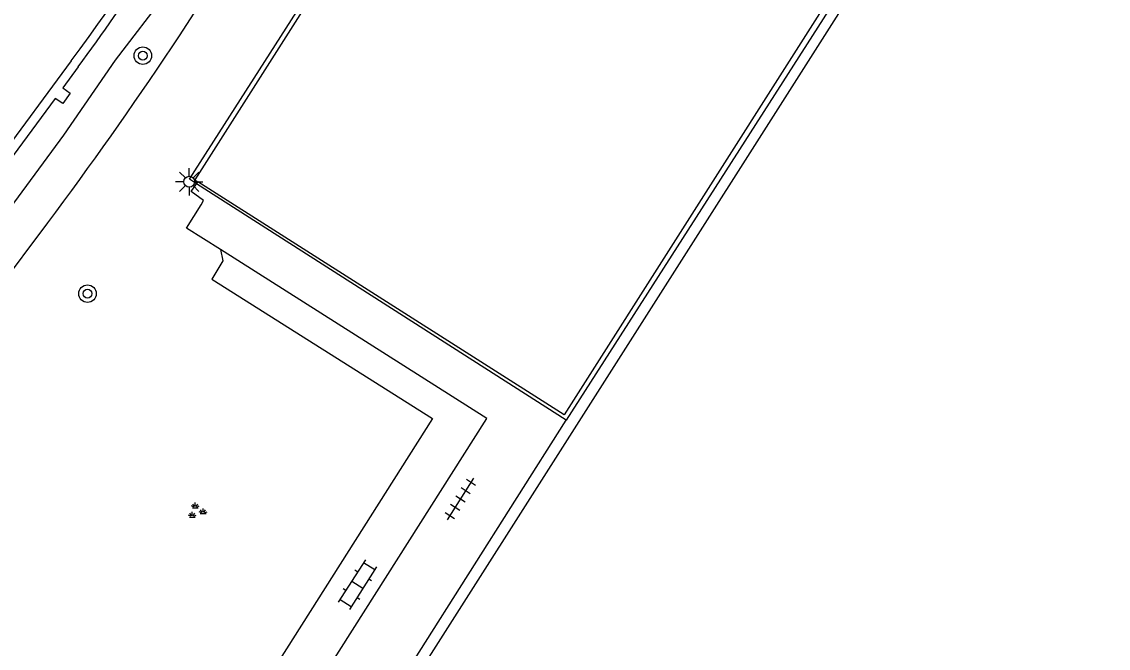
# Model space of a CAD drawing. Extents: x 136000 to 141000, y 400494 to 402006.
# Drawn here: x 138248.96 to 138298.47, y 401710.15 to 401738.69 of the extents above; entities that cross this region are included whole.
import ezdxf

# ---------------------------------------------------------------- set-up
doc = ezdxf.new("R2010")
doc.units = 0
for name, color, linetype in [('gg-afsc-hekwerk', 7, 'Continuous'), ('gg-knt-verharding', 7, 'Continuous'), ('gg-kntw-greppel-droge sloot', 7, 'Continuous'), ('gt-symb-boom', 7, 'Continuous'), ('gt-symb-groenvak', 7, 'Continuous'), ('gt-symb-klinker verharding', 7, 'Continuous'), ('gt-symb-lichtmast', 7, 'Continuous'), ('gt-symb-tegel verharding', 7, 'Continuous')]:
    doc.layers.add(name, color=color, linetype=linetype)

# ---------------------------------------------------------------- blocks, each defined once
blk = doc.blocks.new('gt0-GRVAK')
at = {"layer": 'gt-symb-groenvak'}
for p, q in [((-0.11, 0.189), (-0.228, 0.24)), ((-0.182, 0.153), (0.088, 0.153)), ((-0.091, 0.211), (-0.156, 0.322)), ((-0.047, 0.214), (-0.047, 0.393)), ((-0.004, 0.211), (0.061, 0.322)), ((0.015, 0.189), (0.133, 0.24)), ((0.262, -0.052), (0.197, 0.059)), ((0.305, -0.049), (0.305, 0.13)), ((0.349, -0.052), (0.414, 0.059)), ((-0.245, -0.228), (-0.363, -0.177)), ((-0.318, -0.264), (-0.047, -0.264)), ((-0.226, -0.206), (-0.291, -0.095)), ((-0.183, -0.203), (-0.183, -0.024)), ((-0.139, -0.206), (-0.074, -0.095)), ((-0.12, -0.228), (-0.002, -0.177)), ((0.243, -0.074), (0.125, -0.023)), ((0.17, -0.11), (0.441, -0.11)), ((0.368, -0.074), (0.486, -0.023))]:
    blk.add_line(p, q, dxfattribs=at)
blk = doc.blocks.new('gt0-KL1')
at = {"layer": 'gt-symb-klinker verharding'}
for p, q in [((-1.15, 0.3), (1.15, 0.3)), ((-1, -0.3), (-1, 0.3)), ((-0.5, 0.3), (-0.5, 0.45)), ((0, -0.3), (0, 0.3)), ((0.5, 0.3), (0.5, 0.45)), ((1, -0.3), (1, 0.3)), ((-1.15, -0.3), (1.15, -0.3)), ((-0.5, -0.45), (-0.5, -0.3)), ((0.5, -0.45), (0.5, -0.3))]:
    blk.add_line(p, q, dxfattribs=at)
blk = doc.blocks.new('gt0-TEG1')
at = {"layer": 'gt-symb-tegel verharding'}
for p, q in [((-1.125, 0), (1.125, 0)), ((-0.9, -0.25), (-0.9, 0.25)), ((-0.45, -0.25), (-0.45, 0.25)), ((0, -0.25), (0, 0.25)), ((0.45, -0.25), (0.45, 0.25)), ((0.9, -0.25), (0.9, 0.25))]:
    blk.add_line(p, q, dxfattribs=at)
blk = doc.blocks.new('gt0-BOOM')
at = {"layer": 'gt-symb-boom'}
for radius in [0.4, 0.2]:
    blk.add_circle((0, 0), radius, dxfattribs=at)
blk = doc.blocks.new('gt0-LMAST')
at = {"layer": 'gt-symb-lichtmast'}
for p, q in [((-0.005, 0.246), (-0.005, 0.621)), ((-0.182, 0.173), (-0.447, 0.438)), ((0.172, 0.173), (0.437, 0.438)), ((-0.255, -0.004), (-0.63, -0.004)), ((-0.182, -0.181), (-0.447, -0.446)), ((-0.005, -0.254), (-0.005, -0.629)), ((0.437, -0.446), (0.172, -0.181)), ((0.245, -0.004), (0.62, -0.004))]:
    blk.add_line(p, q, dxfattribs=at)
blk.add_circle((-0.005, -0.004), 0.25, dxfattribs=at)

msp = doc.modelspace()

# ---------------------------------------------------------------- linework, layer by layer
at = {"layer": 'gg-afsc-hekwerk'}
for p, q in [((138296.556, 401756.138), (138273.777, 401720.541)), ((138256.927, 401731.312), (138256.611, 401731.514)), ((138273.777, 401720.541), (138256.927, 401731.312)), ((138237.736, 401712.938), (138250.147, 401729.529))]:
    msp.add_line(p, q, dxfattribs=at)
for points in [[(138256.611, 401731.514), (138279.395, 401767.12), (138296.281, 401756.314)], [(138360.109, 401717.327), (138359.341, 401716.147), (138380.319, 401702.738), (138370.168, 401686.69), (138358.861, 401668.991), (138348.604, 401652.984), (138327.617, 401666.322), (138326.783, 401665.012), (138323.348, 401667.171), (138324.165, 401668.518), (138301.149, 401683.178), (138289.227, 401690.902), (138288.369, 401689.607), (138285.061, 401691.759), (138285.835, 401693.036), (138264.845, 401706.45), (138273.777, 401720.541)]]:
    msp.add_lwpolyline(points, dxfattribs=at)
msp.add_arc((138107.414, 401836.407), 178.313, 323.1743, 335.78199, dxfattribs=at)
at = {"layer": 'gg-knt-verharding'}
for p, q in [((138251.213, 401736.906), (138235.738, 401715.94)), ((138256.927, 401731.312), (138256.988, 401731.4))]:
    msp.add_line(p, q, dxfattribs=at)
for points in [[(138296.208, 401756.199), (138279.384, 401766.918), (138256.843, 401731.492), (138256.988, 401731.4)], [(138296.208, 401756.199), (138273.685, 401720.782), (138256.988, 401731.4)], [(138265.496, 401706.565), (138301.377, 401683.702), (138348.474, 401653.676), (138379.65, 401702.575), (138373.264, 401706.629), (138359.086, 401715.687), (138296.637, 401755.497), (138265.496, 401706.565)], [(138251.532, 401736.634), (138250.841, 401735.684), (138251.175, 401735.44), (138250.836, 401734.966), (138250.484, 401735.194), (138238.341, 401718.748), (138238.641, 401718.508), (138238.292, 401718.044), (138237.976, 401718.261)], [(138258.023, 401728.318), (138256.473, 401729.29), (138257.139, 401730.353), (138257.248, 401730.551), (138256.675, 401730.952), (138256.927, 401731.312)], [(138258.023, 401728.318), (138258.126, 401727.804), (138257.631, 401726.959), (138267.675, 401720.611), (138256.132, 401702.412), (138250.077, 401706.048), (138238.521, 401712.12), (138237.571, 401712.717)], [(138260.541, 401699.732), (138257.908, 401701.325), (138270.156, 401720.614), (138258.023, 401728.318)]]:
    msp.add_lwpolyline(points, dxfattribs=at)
for centre, radius, start, end in [((138166.371, 401800.252), 105.881, 323.25395, 335.19677), ((138152.556, 401809.381), 122.835, 323.68414, 328.96101)]:
    msp.add_arc(centre, radius, start, end, dxfattribs=at)
at = {"layer": 'gg-kntw-greppel-droge sloot'}
msp.add_lwpolyline([(138255.574, 401740.03), (138253.214, 401736.936), (138250.863, 401733.52), (138241.955, 401721.421), (138238.979, 401717.419), (138237.514, 401714.962)], dxfattribs=at)

# ---------------------------------------------------------------- block references
at = {"layer": 'gt-symb-boom'}
for p in [(138254.479, 401737.145), (138251.959, 401726.304)]:
    msp.add_blockref('gt0-BOOM', p, dxfattribs=at)
at = {"layer": 'gt-symb-groenvak'}
msp.add_blockref('gt0-GRVAK', (138256.918, 401716.392), dxfattribs=at)
at = {"layer": 'gt-symb-klinker verharding', "rotation": -122.41844994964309}
msp.add_blockref('gt0-KL1', (138264.258, 401713.052), dxfattribs=at)
at = {"layer": 'gt-symb-lichtmast'}
msp.add_blockref('gt0-LMAST', (138256.601, 401731.405), dxfattribs=at)
at = {"layer": 'gt-symb-tegel verharding', "rotation": -122.41844994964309}
msp.add_blockref('gt0-TEG1', (138268.951, 401716.954), dxfattribs=at)

doc.saveas('drawing.dxf')
